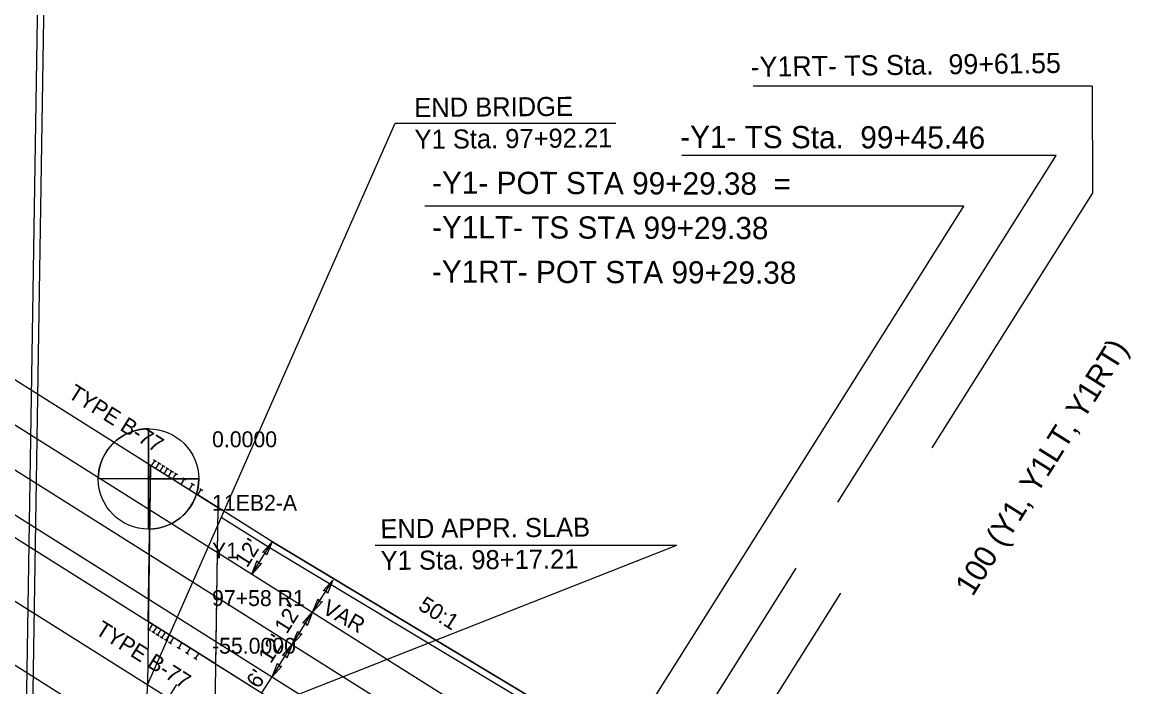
# Model space of a CAD drawing. Extents: x 2389694 to 2405615, y 546931 to 573532.
# Drawn here: x 2397764.3 to 2398113.3, y 553075.7 to 553285 of the extents above; entities that cross this region are included whole.
import ezdxf

# ---------------------------------------------------------------- set-up
doc = ezdxf.new("R2010")
doc.units = 0
for name, color, linetype in [('Boring Cell', 7, 'Continuous'), ('Old_Level_11', 7, 'Continuous'), ('Old_Level_22', 7, 'Continuous'), ('Prop Approach Slab', 7, 'Continuous'), ('Prop Approach Slab Hatching', 7, 'Continuous'), ('Prop Conc Expressway Gutter', 7, 'Continuous'), ('Prop Dimension', 7, 'Continuous'), ('Prop Dimension Text', 7, 'Continuous'), ('Prop EOT', 7, 'Continuous'), ('Prop Guardrail', 7, 'Continuous'), ('Prop Horizontal Alignment', 7, 'Continuous'), ('Prop Horizontal Alignment Curve and Spiral Data', 7, 'Continuous'), ('Prop Horizontal Alignment Tick Small', 7, 'Continuous'), ('Prop Lane Lines', 7, 'Continuous'), ('Prop Road Plan_ Boring - Labels from Geopak', 7, 'Continuous'), ('Prop SAU III Approach CELL', 7, 'Continuous')]:
    doc.layers.add(name, color=color, linetype=linetype)

msp = doc.modelspace()

# ---------------------------------------------------------------- linework, layer by layer
at = {"layer": 'Boring Cell'}
for p, q in [((2397804.11, 553125.34), (2397804.11, 553156.96)), ((2397804.29, 553156.96), (2397804.11, 553156.96)), ((2397819.92, 553141.15), (2397788.3, 553141.15)), ((2397819.92, 553141.15), (2397819.92, 553141.33))]:
    msp.add_line(p, q, dxfattribs=at)
for points in [[(2397804.11, 553156.96), (2397804.11, 553141.15), (2397788.3, 553141.15)], [(2397804.11, 553125.34), (2397804.11, 553141.15), (2397819.92, 553141.15)]]:
    msp.add_lwpolyline(points, dxfattribs=at)
msp.add_circle((2397804.11, 553141.15), 15.81, dxfattribs=at)
for start, end in [(89.3557, 180), (270, 0.6443)]:
    msp.add_arc((2397804.11, 553141.15), 15.81, start, end, dxfattribs=at)
at = {"layer": 'Prop Approach Slab'}
for p, q in [((2397672.16, 553228.99), (2397825.91, 553132.18)), ((2397671.46, 553179.77), (2397825.2, 553082.96)), ((2397804.75, 553145.5), (2397804.04, 553096.29)), ((2397670.86, 553139.97), (2397824.62, 553043.14))]:
    msp.add_line(p, q, dxfattribs=at)
at = {"layer": 'Prop Approach Slab Hatching'}
msp.add_lwpolyline([(2397804.75, 553145.5), (2397825.91, 553132.18), (2397825.2, 553082.96), (2397804.04, 553096.29)], close=True, dxfattribs=at)
at = {"layer": 'Prop Conc Expressway Gutter'}
msp.add_line((2397841.89, 553119.75), (2397927.67, 553068.1), dxfattribs=at)
msp.add_lwpolyline([(2397826.97, 553129.15), (2397841.86, 553119.77)], dxfattribs=at)
at = {"layer": 'Prop Dimension'}
for p, q in [((2397803.75, 553076.38), (2397881.75, 553253.2)), ((2397881.75, 553253.2), (2397951.17, 553253.2)), ((2397804.75, 553145.5), (2397803.75, 553076.38)), ((2397825.91, 553132.18), (2397824.91, 553063.05)), ((2397824.91, 553063.05), (2397970.44, 553120.26)), ((2397836.61, 553111.23), (2397843.02, 553121.41)), ((2397875.49, 553120.26), (2397970.44, 553120.26)), ((2397855.77, 553099.17), (2397862.17, 553109.34)), ((2397849.37, 553089.01), (2397855.77, 553099.17)), ((2397842.98, 553078.86), (2397849.37, 553089.01)), ((2397839.78, 553073.78), (2397842.98, 553078.86)), ((2397802.76, 553007.31), (2397803.75, 553076.38))]:
    msp.add_line(p, q, dxfattribs=at)
for points in [[(2397839.96, 553118.01), (2397843.02, 553121.41), (2397841.28, 553117.15), (2397840.91, 553118.06)], [(2397839.66, 553114.63), (2397836.61, 553111.23), (2397838.34, 553115.49), (2397838.71, 553114.58)], [(2397859.12, 553105.94), (2397862.17, 553109.34), (2397860.44, 553105.08), (2397860.07, 553106)], [(2397858.82, 553102.56), (2397855.77, 553099.17), (2397857.5, 553103.42), (2397857.87, 553102.51)], [(2397852.71, 553095.77), (2397855.77, 553099.17), (2397854.03, 553094.91), (2397853.66, 553095.82)], [(2397852.43, 553092.41), (2397849.37, 553089.01), (2397851.11, 553093.27), (2397851.48, 553092.35)], [(2397846.32, 553085.62), (2397849.37, 553089.01), (2397847.64, 553084.76), (2397847.27, 553085.67)], [(2397846.03, 553082.25), (2397842.98, 553078.86), (2397844.71, 553083.11), (2397845.08, 553082.2)]]:
    msp.add_lwpolyline(points, close=True, dxfattribs=at)
at = {"layer": 'Prop EOT'}
for p, q in [((2397759.5, 552671.75), (2397782.16, 554116.88)), ((2397761.5, 552671.72), (2397784.16, 554116.85)), ((2396983.48, 553620.08), (2397932.08, 553022.75)), ((2397640.1, 553234.97), (2397944.87, 553043.06)), ((2397842.92, 553121.47), (2397928.7, 553069.81)), ((2397825.2, 553082.96), (2397841.06, 553072.97))]:
    msp.add_line(p, q, dxfattribs=at)
at = {"layer": 'Prop Guardrail'}
for p, q in [((2397842.92, 553121.47), (2397819.64, 553136.13)), ((2397928.73, 553069.87), (2397842.92, 553121.47)), ((2397819.91, 553086.29), (2397841.06, 553072.97))]:
    msp.add_line(p, q, dxfattribs=at)
at = {"layer": 'Prop Horizontal Alignment'}
msp.add_line((2396971.22, 553600.62), (2397933.44, 552994.72), dxfattribs=at)
at = {"layer": 'Prop Horizontal Alignment Curve and Spiral Data'}
for p, q in [((2398101.12, 553264.87), (2397994.46, 553264.87)), ((2398101.12, 553264.87), (2398101.23, 553231)), ((2398089.78, 553243), (2397971.93, 553243)), ((2398021.03, 553133.83), (2398089.78, 553243)), ((2398050.8, 553150.91), (2398101.23, 553231)), ((2398060.71, 553227.02), (2397891.09, 553227.1)), ((2397932.88, 553024.02), (2398060.71, 553227.02)), ((2397932.64, 552993.45), (2398007.97, 553113.08)), ((2397933.99, 552965.41), (2398022.02, 553105.21))]:
    msp.add_line(p, q, dxfattribs=at)
at = {"layer": 'Prop Horizontal Alignment Tick Small'}
msp.add_line((2397810.35, 553072.23), (2397813.01, 553076.46), dxfattribs=at)
at = {"layer": 'Prop Lane Lines'}
msp.add_line((2396989.87, 553630.23), (2397938.47, 553032.9), dxfattribs=at)
at = {"layer": 'Prop SAU III Approach CELL'}
for p, q in [((2397803.77, 553146.12), (2397819.64, 553136.13)), ((2397805.09, 553145.29), (2397806.16, 553146.98)), ((2397805.67, 553147.28), (2397806.64, 553146.67)), ((2397806.41, 553144.45), (2397807.48, 553146.15)), ((2397806.99, 553146.45), (2397807.96, 553145.84)), ((2397807.74, 553143.62), (2397808.8, 553145.31)), ((2397808.32, 553145.62), (2397809.29, 553145.01)), ((2397809.64, 553144.79), (2397810.61, 553144.18)), ((2397809.06, 553142.79), (2397810.12, 553144.48)), ((2397810.38, 553141.96), (2397811.45, 553143.65)), ((2397810.96, 553143.95), (2397811.93, 553143.34)), ((2397811.7, 553141.12), (2397812.77, 553142.82)), ((2397812.28, 553143.12), (2397813.25, 553142.51)), ((2397814.35, 553139.46), (2397815.41, 553141.15)), ((2397814.93, 553141.46), (2397815.9, 553140.85)), ((2397816.99, 553137.79), (2397818.06, 553139.49)), ((2397817.57, 553139.79), (2397818.54, 553139.18)), ((2397819.64, 553136.13), (2397820.7, 553137.82)), ((2397820.22, 553138.13), (2397821.19, 553137.52)), ((2397804.04, 553096.29), (2397819.91, 553086.29)), ((2397803.81, 553094.07), (2397804.78, 553093.45)), ((2397805.36, 553095.45), (2397804.3, 553093.76)), ((2397805.13, 553093.23), (2397806.1, 553092.62)), ((2397806.69, 553094.62), (2397805.62, 553092.93)), ((2397806.46, 553092.4), (2397807.43, 553091.79)), ((2397808.01, 553093.79), (2397806.94, 553092.09)), ((2397809.33, 553092.95), (2397808.26, 553091.26)), ((2397807.78, 553091.57), (2397808.75, 553090.96)), ((2397809.1, 553090.74), (2397810.07, 553090.12)), ((2397810.65, 553092.12), (2397809.59, 553090.43)), ((2397810.42, 553089.9), (2397811.39, 553089.29)), ((2397811.97, 553091.29), (2397810.91, 553089.6)), ((2397814.62, 553089.62), (2397813.55, 553087.93)), ((2397813.07, 553088.24), (2397814.04, 553087.63)), ((2397815.71, 553086.57), (2397816.68, 553085.96)), ((2397817.26, 553087.96), (2397816.2, 553086.27)), ((2397819.91, 553086.29), (2397818.84, 553084.6)), ((2397818.36, 553084.91), (2397819.33, 553084.3))]:
    msp.add_line(p, q, dxfattribs=at)

# ---------------------------------------------------------------- texts
at = {"layer": 'Old_Level_11'}
for s, p in [('END BRIDGE', (2397887.79, 553255.09)), ('Y1 Sta. 97+92.21', (2397887.87, 553245.09))]:
    msp.add_text(s, height=6, rotation=0.463, dxfattribs=at).set_placement(p)
at = {"layer": 'Old_Level_22'}
for s, p in [('-Y1- POT STA 99+29.38  =', (2397893.38, 553230.98)), ('-Y1LT- TS STA 99+29.38', (2397893.34, 553216.98)), ('-Y1RT- POT STA 99+29.38 ', (2397893.29, 553202.98))]:
    msp.add_text(s, height=7, rotation=359.8114, dxfattribs=at).set_placement(p)
at = {"layer": 'Prop Dimension Text'}
for s, height, rotation, p in [('TYPE B-77', 5, 327.8032, (2397778.45, 553167.01)), ('END APPR. SLAB', 6, 0.463, (2397877.12, 553122.47)), ("12'", 5, 57.9134, (2397835.12, 553112.94)), ('Y1 Sta. 98+17.21', 6, 0.463, (2397877.2, 553112.48)), ('VAR', 5, 330.8322, (2397858.42, 553099.11)), ('50:1', 5, 327.8032, (2397888.66, 553100.28)), ("12'", 5, 57.9134, (2397847.63, 553092.1)), ('TYPE B-77', 5, 327.8032, (2397787.02, 553092.56)), ("12'", 5, 57.9134, (2397842.59, 553082.78)), ("6'", 5, 57.9134, (2397838.8, 553074.87))]:
    msp.add_text(s, height=height, rotation=rotation, dxfattribs=at).set_placement(p)
at = {"layer": 'Prop Horizontal Alignment Curve and Spiral Data'}
for s, height, rotation, p in [('-Y1RT- TS Sta.  99+61.55', 6.3, 0.7298, (2397993.68, 553267.77)), ('-Y1- TS Sta.  99+45.46', 7, 359.8632, (2397971.45, 553245.37)), ('100 (Y1, Y1LT, Y1RT)', 7, 57.8972, (2398063.51, 553103.88))]:
    msp.add_text(s, height=height, rotation=rotation, dxfattribs=at).set_placement(p)
at = {"layer": 'Prop Road Plan_ Boring - Labels from Geopak'}
for s, p in [('0.0000', (2397824.11, 553151.15)), ('11EB2-A', (2397824.11, 553131.15)), ('Y1', (2397824.11, 553116.15)), ('97+58 R1', (2397824.11, 553101.15)), ('-55.0000', (2397824.11, 553086.15))]:
    msp.add_text(s, height=5, dxfattribs=at).set_placement(p)

doc.saveas('drawing.dxf')
